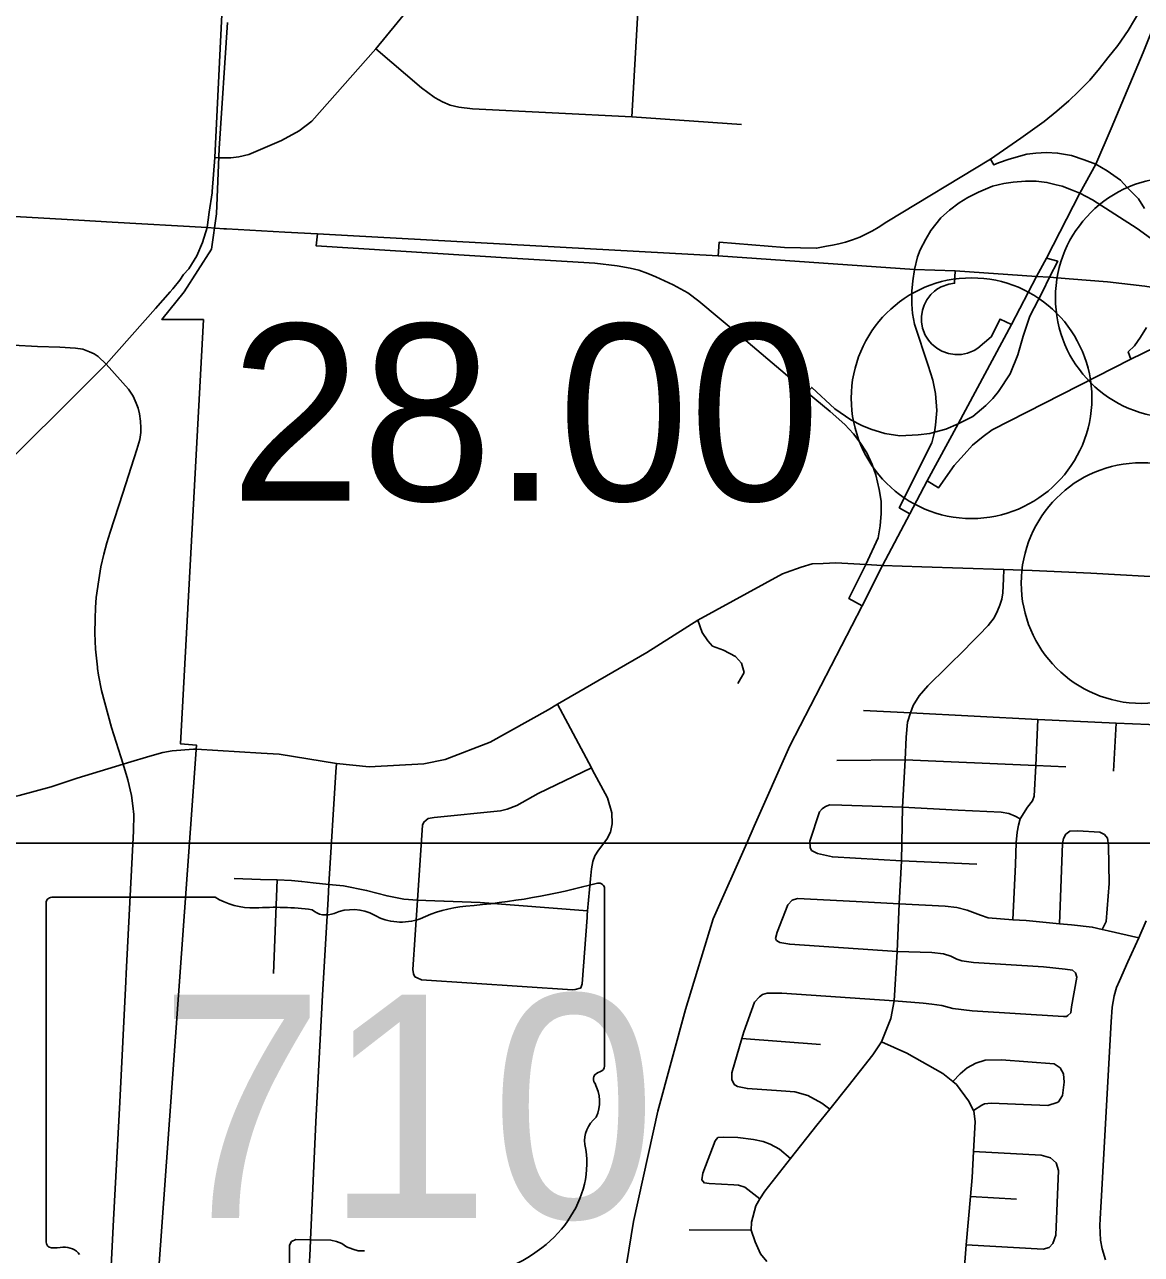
# Model space of a CAD drawing. Extents: x 1729596 to 1934326, y 644115 to 911751.
# Drawn here: x 1828580 to 1835545, y 762933 to 770599 of the extents above; entities that cross this region are included whole.
import ezdxf

# ---------------------------------------------------------------- set-up
doc = ezdxf.new("R2010")
doc.units = 0
for name, color, linetype in [('Default', 7, 'Continuous'), ('GM_X_City_Street', 7, 'Continuous'), ('GM_X_Corporation', 7, 'Continuous'), ('GM_X_Interchange_Ramps', 7, 'Continuous'), ('GM_X_Interstate_Route', 7, 'Continuous'), ('GM_X_State_Route', 7, 'Continuous'), ('GM_X_State_Shield', 7, 'Continuous'), ('SC_Scratch1', 7, 'Continuous')]:
    doc.layers.add(name, color=color, linetype=linetype)

msp = doc.modelspace()

# ---------------------------------------------------------------- linework, layer by layer
at = {"layer": 'Default'}
for centre in [(1835758.5, 768896.7), (1834485.3, 768270), (1835545.4, 767117.4)]:
    msp.add_circle(centre, 750, dxfattribs=at)
at = {"layer": 'GM_X_City_Street'}
for points in [[(1829766.1, 769769.9), (1829809.5, 770662.8), (1829834.7, 771135.4), (1829844.2, 771286.4), (1829856.3, 771402.8), (1829866.5, 771468.2), (1829891.9, 771633.7), (1829906.7, 771782.1), (1829928.9, 772122.3), (1829954.5, 772552.3), (1829972.3, 772743.8)], [(1829810.6, 769767.8), (1829824.2, 769768.2), (1829866.8, 769769.1), (1829916.3, 769774.3), (1829977.9, 769789), (1830182.8, 769876.7), (1830292.1, 769935.8), (1830371.1, 769997.4), (1830771, 770447), (1832110.3, 772083.2), (1832141.1, 772119.2)], [(1832367.5, 770022.9), (1832402.9, 770641), (1832406.8, 770702)], [(1830771, 770447), (1831054.8, 770205.2), (1831133.4, 770147.4)], [(1831133.4, 770147.4), (1831140.7, 770142), (1831187.3, 770118), (1831234.1, 770096.6), (1831288.3, 770084), (1831373.9, 770074.3), (1832367.5, 770022.9), (1833050.2, 769976.2)], [(1829749.3, 769551.1), (1829750.5, 769559), (1829766.1, 769769.9), (1829798.2, 769767.4), (1829810.6, 769767.8)], [(1829488.8, 768933.9), (1829504.8, 768952.1), (1829549.1, 769004.8), (1829571.8, 769040.1), (1829604.6, 769075.6), (1829655.1, 769157.5), (1829689.7, 769241), (1829718.1, 769334), (1829730.7, 769430.1), (1829749.3, 769551.1)], [(1828309.2, 767706.2), (1829088.5, 768482.8), (1829397.2, 768829), (1829488.8, 768933.9)], [(1824777.6, 768804), (1824790.3, 768805.5), (1824835.6, 768805.5), (1825053.8, 768797), (1825384.9, 768782.5), (1825994, 768743.3), (1826858.2, 768694.9), (1827694.7, 768647.2), (1828355.3, 768609.6), (1828660.2, 768592.7), (1828800.8, 768587.3), (1828898.4, 768582), (1828943.7, 768575), (1828984.8, 768559), (1829013.9, 768546.2), (1829038.4, 768529.5), (1829088.5, 768482.8)], [(1829036, 766585.1), (1829035.1, 766592.2), (1829022.9, 766705.9), (1829017.6, 766806.2), (1829019.4, 766895.4), (1829022.3, 766965.4), (1829027, 767028.4), (1829042.7, 767138.6), (1829056.7, 767218.5), (1829074.2, 767298.4), (1829094, 767368.9), (1829113.2, 767435.4), (1829192.6, 767677.4), (1829281.2, 767949.7), (1829298.7, 768013.3), (1829305.1, 768056.4), (1829305.1, 768084.4), (1829303.4, 768127.6), (1829296.9, 768173.1), (1829287.6, 768208), (1829277.1, 768238.9), (1829256.7, 768282.1), (1829228.7, 768327), (1829088.5, 768482.8)], [(1834475.4, 766736.4), (1834530.1, 766792), (1834589, 766853.2), (1834625.8, 766901.4), (1834648.1, 766943.8), (1834662.4, 766979.8), (1834674, 767016.9), (1834680.5, 767056.1), (1834684, 767144), (1834686.4, 767202.5)], [(1833028.7, 766492), (1833066.5, 766559.9), (1833051.4, 766618.3), (1833013.7, 766659.8), (1832938.3, 766699.4), (1832870.4, 766723.9), (1832840.2, 766757.8), (1832806.3, 766808.8), (1832778, 766886.1)], [(1833209, 762888.8), (1833169.4, 762936.4), (1833136.9, 763010.4), (1833110.3, 763084.4), (1833114.1, 763132.6), (1833139.7, 763234.9), (1833166.1, 763278.8), (1833195.4, 763327.4), (1833356.3, 763530.4), (1833520.6, 763737.9), (1833601.4, 763838.4), (1833716.2, 763981.3), (1833869.8, 764176.5), (1833924.8, 764258.1), (1833981.1, 764403.6), (1834003.4, 764513.8), (1834021.8, 764820.8), (1834033.5, 765117.4), (1834047.9, 765386), (1834053.7, 765719.9), (1834066, 765905.6), (1834071.7, 766016.3), (1834078.2, 766155.9), (1834086.8, 766249.5), (1834104.1, 766307.8), (1834122.1, 766354.5), (1834158.1, 766413.5), (1834213.5, 766477.6), (1834448.8, 766709.3), (1834475.4, 766736.4)], [(1829195.5, 765989.2), (1829121.6, 766216.4), (1829059.6, 766448.1), (1829040.9, 766543.8), (1829036, 766585.1)], [(1832120.4, 765955.7), (1832114.5, 765966.6), (1831904, 766361.7)], [(1833812, 766322.2), (1834104.1, 766307.8)], [(1834104.1, 766307.8), (1834897.7, 766266.7), (1835386.3, 766243.7), (1835693.1, 766231)], [(1834743.3, 765018.9), (1834759.4, 765363.5), (1834763, 765500.9), (1834770.4, 765563.8), (1834777.6, 765609.1), (1834789.1, 765648.7), (1834835.1, 765719.9), (1834864.6, 765760.2), (1834876.2, 765788.3), (1834886.9, 765979.7), (1834897.7, 766266.7)], [(1835371.2, 765945.1), (1835386.3, 766243.7)], [(1829221.8, 765997), (1829360.5, 766038.2), (1829443.3, 766061), (1829499.9, 766070.9), (1829633.6, 766081.3)], [(1829633.6, 766081.3), (1829650.8, 766082.7), (1830054.8, 766057.1)], [(1830054.8, 766057.1), (1830167.8, 766049.9), (1830524.8, 765992.2)], [(1828153.8, 765705.5), (1828274.5, 765732.1), (1828547.3, 765793.5), (1828746.5, 765848.1), (1828907.4, 765901.3), (1829195.5, 765989.2), (1829221.8, 765997)], [(1829211.6, 764633.1), (1829214.1, 764683.6), (1829259.6, 765571.7), (1829262, 765673.8), (1829255.3, 765728), (1829246.2, 765793.3), (1829223.5, 765891.3), (1829195.5, 765989.2)], [(1831085, 765639.5), (1831097.1, 765649.5), (1831135.2, 765655.3), (1831548.3, 765697.9), (1831590.4, 765707.8), (1831650.7, 765731.6), (1831783.2, 765805.3), (1832114.5, 765966.6)], [(1832088.8, 765046.8), (1832088.9, 765047.9), (1832091.2, 765074.3), (1832108.3, 765273), (1832114.6, 765335.1), (1832122.7, 765381.1), (1832136.9, 765417.2), (1832159, 765453.2), (1832211.4, 765521.1), (1832233.5, 765565.1), (1832243.7, 765617.2), (1832241.9, 765685.4), (1832214.2, 765779.7), (1832120.4, 765955.7), (1832120.4, 765955.7)], [(1833644.9, 766011.4), (1834071.7, 766016.3)], [(1834071.7, 766016.3), (1834886.9, 765979.7)], [(1834886.9, 765979.7), (1835074, 765971)], [(1833487.3, 765449.4), (1833479.1, 765469.4), (1833476.9, 765509.5), (1833536.2, 765692.2), (1833554.1, 765710.3), (1833574.2, 765724.5)], [(1833574.2, 765724.5), (1833602.2, 765734.6), (1833676.6, 765733), (1834053.7, 765719.9)], [(1834053.7, 765719.9), (1834402, 765701.9), (1834669.7, 765689), (1834718.6, 765681), (1834756.7, 765664.5), (1834789.1, 765648.7)], [(1831013.9, 764663.6), (1831006, 764681.7), (1831002, 764707.8), (1831030.4, 765141.6), (1831060.9, 765607.5), (1831070.9, 765627.5), (1831085, 765639.5)], [(1835073.3, 765553), (1835097.8, 765570.3), (1835146, 765573.1), (1835284.8, 765565.2), (1835314.3, 765549.4), (1835333.8, 765526.4)], [(1835034.5, 764993.4), (1835052.4, 765494.7), (1835058.9, 765525.6), (1835073.3, 765553)], [(1835299.7, 764958.4), (1835323.8, 765007.5), (1835331.4, 765085.7), (1835342.6, 765244.1), (1835340.3, 765481.7), (1835333.8, 765526.4)], [(1833487.3, 765449.4), (1833525.5, 765431.6), (1833618.1, 765410), (1834047.9, 765386)], [(1834047.9, 765386), (1834518.3, 765364.3)], [(1829887.1, 765275), (1830051.4, 765270.4), (1830155.9, 765266.8), (1830243.9, 765263.7), (1830306.8, 765257), (1830308.9, 765256.8)], [(1830131.8, 764682.9), (1830155.9, 765266.8)], [(1830308.9, 765256.8), (1830380.2, 765249.2), (1830478.5, 765239.4), (1830568.6, 765230.5), (1830712.8, 765201.9), (1830841, 765167.3), (1830945.2, 765146.9), (1831030.4, 765141.6), (1831081.5, 765138.4), (1831195.6, 765134)], [(1831195.6, 765134), (1831196.2, 765133.9), (1831420.3, 765125.2), (1832091.2, 765074.3)], [(1833269.3, 764889.1), (1833263.2, 764901.1), (1833273, 764941.3), (1833340.4, 765112), (1833366.4, 765140.1)], [(1833366.4, 765140.1), (1833400.5, 765150.3), (1833766.2, 765132.1), (1834033.5, 765117.4)], [(1834033.5, 765117.4), (1834320.8, 765102.8), (1834393.2, 765095.1), (1834457.6, 765077.4), (1834540.1, 765047.7), (1834588.4, 765029.9), (1834743.3, 765018.9), (1834825.6, 765013), (1835034.5, 764993.4), (1835109, 764986.4), (1835237.6, 764973), (1835299.7, 764958.4), (1835338.2, 764949.4), (1835529, 764906.3)], [(1832044.2, 764591.7), (1832048.2, 764593.7), (1832056.3, 764619.8), (1832087.6, 765032.5), (1832088.8, 765046.8)], [(1835320.7, 762898.5), (1835299, 762967.1), (1835289, 763020.5), (1835287, 763066.7), (1835286, 763112.1), (1835287.7, 763153.7), (1835292.9, 763261.4), (1835355.4, 764382), (1835362.3, 764474), (1835374.5, 764544.3), (1835390.1, 764595.6), (1835407.5, 764638.1), (1835460.4, 764757), (1835529, 764906.3), (1835573.3, 765011.4)], [(1833269.3, 764889.1), (1833289.5, 764877.2), (1833351.8, 764865.5), (1834021.8, 764820.8)], [(1834021.8, 764820.8), (1834238, 764813.7), (1834310.4, 764806.1), (1834356.7, 764792.3), (1834392.9, 764772.4), (1834425.1, 764762.5), (1834497.5, 764752.9), (1834933.6, 764724.9), (1835068.2, 764711.6), (1835114.5, 764703.8)], [(1831013.9, 764663.6), (1831027.9, 764655.6), (1831056, 764643.5), (1831996, 764581.9), (1832014.1, 764583.8), (1832044.2, 764591.7)], [(1835085.9, 764421), (1835103.9, 764439.2), (1835107.7, 764475.3), (1835140.9, 764659.8), (1835132.7, 764687.8), (1835114.5, 764703.8)], [(1829249.6, 760899.1), (1829251.2, 760994), (1829251.2, 761057.3), (1829248.4, 761082.2), (1829245.2, 761110.2), (1829237.6, 761149.5), (1829217.1, 761207.2), (1829200.7, 761244), (1829163.9, 761308.2), (1829137.4, 761352.6), (1829103.8, 761415.9), (1829084.5, 761463.6), (1829067.7, 761510.1), (1829060.5, 761538.5), (1829054.5, 761595.4), (1829054.1, 761653.1), (1829067.3, 761795.3), (1829083.3, 762117.5), (1829134.8, 763148.8), (1829173.3, 763882.4), (1829211.6, 764633.1)], [(1833005, 763991.9), (1832990.8, 764021.9), (1832990.5, 764064), (1833053.4, 764279.4), (1833065.5, 764320.9), (1833132.8, 764505.6), (1833162.1, 764538.9), (1833180.7, 764551.9)], [(1833180.7, 764551.9), (1833210.8, 764560.1), (1833303.3, 764560.6), (1834003.4, 764513.8)], [(1834003.4, 764513.8), (1834183.5, 764498.8), (1834237.8, 764493), (1834300.1, 764483.3), (1834368.5, 764465.6), (1834489.1, 764450.2), (1835057.8, 764414.9), (1835077.9, 764415), (1835085.9, 764421)], [(1833053.4, 764279.4), (1833544, 764241.1)], [(1834324.1, 762629.6), (1834364, 762683.7), (1834397.9, 762734), (1834420.9, 762778.7), (1834423.8, 762784.2), (1834443.3, 762884.5), (1834452.5, 762991.6), (1834478.6, 763294.2), (1834488.7, 763411.9), (1834497.2, 763574.5), (1834506.9, 763758.7), (1834500.5, 763826.9), (1834498.5, 763830.6), (1834466, 763890.8), (1834391.1, 763992.7), (1834368.6, 764010.7), (1834306.4, 764060.4), (1834082.7, 764187.6), (1833924.8, 764258.1)], [(1834368.6, 764010.7), (1834414.9, 764059), (1834458.9, 764095.3), (1834511, 764125.6), (1834571.1, 764143.9), (1834671.6, 764146.4), (1835001.2, 764120), (1835037.4, 764096.1)], [(1835018.5, 763879.5), (1835026.5, 763883.6), (1835052.4, 763923.8), (1835062, 764006), (1835057.7, 764058.1), (1835037.4, 764096.1)], [(1833005, 763991.9), (1833025.1, 763980), (1833087.5, 763966.2), (1833298.5, 763951.2), (1833382.9, 763945.7), (1833463.4, 763924), (1833552, 763876.3), (1833601.4, 763838.4)], [(1834498.5, 763830.6), (1834548.5, 763863.2), (1834566.6, 763871.3), (1834606.7, 763875.5), (1834960.4, 763861.2), (1835018.5, 763879.5)], [(1832819.5, 763377.6), (1832803.3, 763397.6), (1832809.1, 763439.7), (1832886.4, 763640.5), (1832902.3, 763660.6)], [(1832902.3, 763660.6), (1832940.7, 763663), (1833026.9, 763661.3), (1833125.4, 763649.3), (1833185.7, 763636), (1833230, 763620.2), (1833288.4, 763588.4), (1833356.3, 763530.4)], [(1834452.5, 762991.6), (1834931.1, 762965.1), (1834969.2, 762975.3), (1834993.1, 762999.5), (1835011, 763051.7), (1835026.8, 763456.6), (1835012.5, 763502.7), (1834978.2, 763534.6), (1834919.9, 763550.3), (1834497.2, 763574.5)], [(1832819.5, 763377.6), (1832819.5, 763379.6), (1832849.6, 763373.8), (1833002.3, 763366.5), (1833032.5, 763364.6), (1833070.7, 763350.8), (1833166.1, 763278.8)], [(1834478.6, 763294.2), (1834766.6, 763277)], [(1832724.6, 763086.5), (1833110.3, 763084.4)], [(1830177, 761740.9), (1830177.4, 761744.9), (1830187.4, 761856.6), (1830179.5, 761876.7), (1830171.5, 761886.7), (1830149.5, 761894.8), (1830065.3, 761899.1), (1830090.8, 762386.1), (1830096.9, 762410.1), (1830110.9, 762418.1), (1830133, 762426), (1830211.2, 762425.7), (1830231.3, 762431.7), (1830251.4, 762451.7), (1830274.3, 762732.2), (1830262.3, 762754.3), (1830254.3, 762766.3), (1830232.3, 762780.4), (1830233, 762990.9), (1830245.1, 763012.9), (1830271.2, 763024.8), (1830363.4, 763022.7)], [(1830363.4, 763022.7), (1830489.7, 763022), (1830525.7, 763013.9), (1830557.8, 762999.7), (1830587.8, 762979.6), (1830627.8, 762965.4), (1830659.9, 762955.3), (1830700, 762955.1)]]:
    msp.add_lwpolyline(points, dxfattribs=at)
at = {"layer": 'GM_X_Corporation'}
msp.add_lwpolyline([(1827823.3, 761026.3), (1829279.2, 760912.3), (1829652.1, 766107.9), (1829552.4, 766115.7), (1829695.7, 768760.1), (1829437, 768760.3), (1829576.3, 768932.5), (1829745.3, 769198.6), (1829776, 769419.7), (1829792.7, 769826.8), (1829846.6, 770612.3)], dxfattribs=at)
at = {"layer": 'GM_X_Interchange_Ramps'}
for points in [[(1835540.8, 770695.1), (1835462, 770562.8), (1835397.4, 770468.2), (1835335.9, 770391), (1835284, 770324.9), (1835222.5, 770252.4), (1835151.6, 770181.5), (1835091.8, 770123.2), (1835016.1, 770060.2), (1834937.4, 769994.1), (1834792.4, 769891.6), (1834603.4, 769759.3), (1833957.9, 769370.3), (1833903.8, 769334.1), (1833867.4, 769313), (1833818.2, 769288.1), (1833788, 769274.8), (1833743.8, 769257.7), (1833699, 769243.2), (1833658, 769232.4), (1833618.8, 769224.1), (1833581.1, 769217.9), (1833519.1, 769205), (1833318.4, 769208.6), (1832911.5, 769241.6), (1832904.3, 769157.9)], [(1835563.6, 769453.3), (1835525.5, 769513.7), (1835456.2, 769583), (1835413.7, 769630), (1835331, 769688.1), (1835259.4, 769728.4), (1835187.8, 769755.2), (1835109.6, 769782.1), (1835022.3, 769797.7), (1834953, 769802.2), (1834885.9, 769797.7), (1834830, 769791), (1834720, 769759.3), (1834653.8, 769737.3), (1834623.9, 769724.6), (1834603.4, 769759.3)], [(1835600.5, 769268.4), (1835517.6, 769327), (1835239.3, 769507), (1835160.6, 769547.6), (1835108.8, 769569.2), (1835051.3, 769592.2), (1835012.4, 769600.9), (1834954.8, 769615.3), (1834887.2, 769622.4), (1834821, 769622.4), (1834744.7, 769616.7), (1834687.1, 769608), (1834615.2, 769590.8), (1834528.8, 769554.8), (1834462.6, 769521.7), (1834407.9, 769488.6), (1834347.5, 769441.1), (1834294.3, 769393.6), (1834232.4, 769315.9), (1834199.3, 769261.2), (1834164.7, 769195), (1834147.4, 769150.4), (1834128.7, 769072.7), (1834120.1, 769000.7), (1834112.9, 768937.4), (1834112.9, 768855.4), (1834116.6, 768796.9), (1834130.2, 768731.6), (1834215, 768474.8), (1834244, 768383.1), (1834259.7, 768298.2), (1834268.6, 768193.1), (1834259.7, 768101.4), (1834253.5, 768057.6), (1834237.3, 767991.8), (1834034.7, 767587.3), (1834101, 767550)], [(1830406.1, 769293.9), (1830399.4, 769219.4), (1831619.6, 769143.3), (1832136.3, 769111.8), (1832274.9, 769096.1), (1832356.9, 769080.3), (1832410.4, 769067.7), (1832467.2, 769047.4), (1832516.9, 769025.6), (1832624.7, 768976.3), (1832716.1, 768925.9), (1832785.4, 768875.5), (1833050, 768651.8), (1833461.2, 768305.2), (1833603, 768187.1), (1833694.4, 768105.2), (1833749.5, 768048.4), (1833788.9, 767994.9), (1833831.4, 767928.7), (1833866.1, 767856.2), (1833888.2, 767793.2), (1833910.2, 767700.3), (1833921.2, 767627.8), (1833921.2, 767550.6), (1833914.9, 767473.4), (1833902.9, 767399.3), (1833825.5, 767233.5), (1833719.9, 767021.3), (1833804, 766976.1)], [(1833461.2, 768305.2), (1833488.8, 768337.2), (1833632.7, 768203.7), (1833732, 768135.5), (1833800.2, 768099.9), (1833858.1, 768076.2), (1833945.6, 768049.5), (1834039, 768036.1), (1834153.2, 768040.6), (1834224.3, 768049.5), (1834253.5, 768057.6), (1834325.2, 768077.7), (1834401.5, 768110.7), (1834492.8, 768156.2), (1834574.3, 768224.4), (1834618.8, 768267.5), (1834653.7, 768312.6), (1834726.1, 768421.1), (1834774.9, 768540.5), (1834807.4, 768656.2), (1834849.7, 768780.9), (1834928.5, 768933.4), (1834971.4, 769023.6), (1835022.5, 769124), (1834952.2, 769143.8)], [(1834735.2, 768729.1), (1834663, 768762.6), (1834607.8, 768652.1), (1834524.9, 768581.5), (1834501.4, 768567.1), (1834460.6, 768550.3), (1834421.7, 768542.3), (1834380.4, 768541.4), (1834340.9, 768547.8), (1834299.9, 768562.7), (1834268, 768581.2), (1834234.9, 768609.6), (1834216.5, 768631.3), (1834197, 768662.7), (1834180.2, 768706), (1834173.2, 768745.7), (1834172.8, 768778.8), (1834178.7, 768817.9), (1834189.1, 768849.8), (1834206, 768882.8), (1834230.7, 768915.6), (1834253.4, 768937.2), (1834272.3, 768951.3), (1834295.4, 768964.7), (1834344.3, 768981), (1834379.5, 768986.1), (1834383.5, 769064.3)], [(1834208.9, 767753.9), (1834279.1, 767710.9), (1834376.4, 767850.2), (1834439.5, 767918.6), (1834492.1, 767976.4), (1834557.8, 768031.6), (1834613.1, 768073.7), (1835478.6, 768514), (1835934.8, 768735.4), (1836010.9, 768755.5), (1836057.8, 768768.9), (1836100.3, 768773.4), (1836154.4, 768780.9), (1836233, 768775.7), (1836315.2, 768770.4), (1836531.7, 768730.8), (1836545.7, 768801)], [(1835478.6, 768514), (1835462.9, 768558.7), (1835500.9, 768596.7), (1835538.9, 768650.4), (1835577, 768710.8)]]:
    msp.add_lwpolyline(points, dxfattribs=at)
at = {"layer": 'GM_X_Interstate_Route'}
for points in [[(1834891, 769029.2), (1834952.2, 769143.8), (1835160.6, 769547.6), (1835259.4, 769728.4), (1835356.4, 769951.5), (1835555.6, 770424), (1835691.3, 770763.3)], [(1828225.5, 769420.2), (1828918.4, 769379.7)], [(1828918.4, 769379.7), (1829125.7, 769367.6), (1829718.1, 769334), (1829823.8, 769326)], [(1829823.8, 769326), (1829840, 769324.8), (1830203.9, 769305), (1830406.1, 769293.9)], [(1830406.1, 769293.9), (1830593.3, 769283.7), (1832904.3, 769157.9)], [(1832904.3, 769157.9), (1834128.7, 769072.7), (1834383.5, 769064.3), (1834891, 769029.2)], [(1833930.7, 767227.7), (1834101, 767550), (1834208.9, 767753.9), (1834401.5, 768110.7), (1834735.2, 768729.1), (1834891, 769029.2)], [(1834891, 769029.2), (1834971.4, 769023.6), (1835093.9, 769015), (1835333.2, 768994.8), (1835565.8, 768968), (1835657.5, 768954.6), (1835921.4, 768918.8), (1836198.1, 768871.8), (1836264.9, 768858.3)], [(1833804, 766976.1), (1833930.7, 767227.7)], [(1832207.4, 761732.6), (1832212.2, 761807.1), (1832261.6, 762422.2), (1832376.4, 763137.5), (1832529, 763826.3), (1832701.5, 764458.9), (1832873.4, 765023.4), (1833083.4, 765497), (1833129.6, 765601.3), (1833351.3, 766103.2), (1833804, 766976.1)]]:
    msp.add_lwpolyline(points, dxfattribs=at)
at = {"layer": 'GM_X_State_Route'}
for points in [[(1834863.6, 767195), (1835230.1, 767179.5), (1835746.9, 767150.2), (1835961.3, 767138.1), (1836027.3, 767139), (1836095, 767144.2), (1836153.2, 767153.7), (1836295.5, 767188.4), (1837108.3, 767465.8), (1837126.1, 767471.9), (1837700.5, 767671), (1837807.8, 767714.4), (1837959, 767757.3), (1838041.8, 767768.7), (1838253, 767765.8), (1838464.1, 767757.3), (1838601.1, 767751.5), (1838657.8, 767760.2)], [(1830521.5, 765939.9), (1830524.8, 765992.2), (1830728.8, 765972.2), (1831069.6, 765989.9), (1831202.1, 766017.1), (1831483.4, 766125.6), (1831845.5, 766327.7), (1831904, 766361.7), (1832461, 766684.7), (1832778, 766886.1), (1833305.9, 767174.6), (1833329.1, 767182.8)], [(1833329.1, 767182.8), (1833422.8, 767216.1), (1833491, 767237.1), (1833560.6, 767240.5), (1833638.8, 767243.9), (1833825.5, 767233.5), (1833930.7, 767227.7)], [(1833930.7, 767227.7), (1834176.2, 767219.5)], [(1834176.2, 767219.5), (1834686.4, 767202.5), (1834863.6, 767195)], [(1830603.7, 760819), (1830622.4, 761532.6), (1830629.9, 761622.7), (1830657.1, 761949.6), (1830645.9, 762072), (1830624.4, 762166.4), (1830573.1, 762285.1), (1830387.2, 762675.3), (1830363.6, 762755.7), (1830354.2, 762846), (1830360.9, 762966.3), (1830363.4, 763022.7), (1830396, 763758.3), (1830437.2, 764548.2), (1830473, 765149.6), (1830478.5, 765239.4), (1830521.5, 765939.9), (1830521.5, 765939.9)]]:
    msp.add_lwpolyline(points, dxfattribs=at)
at = {"layer": 'GM_X_State_Shield'}
for p, q in [((1832195.9, 764106.5), (1832195.9, 765212)), ((1828715.5, 765123.3), (1828715.5, 763010)), ((1829769, 765159.6), (1828749.7, 765159.6)), ((1832195.5, 764106.8), (1832195.9, 764106.5))]:
    msp.add_line(p, q, dxfattribs=at)
for centre, major_axis, start_param, end_param in [((1830956.1, 768040.7), (3690.9, 0), 4.814394, 5.042369), ((1832157.3, 765216.6), (38.7, 0), 6.141152, 7.989035), ((1828755.4, 765127.8), (40.3, 0), 1.712693, 3.28349), ((1830011.7, 765405), (391.1, 0), 4.042523, 4.731795), ((1831426.9, 764514.2), (742.6, 0), 1.699011, 2.107814), ((1830141.4, 763973.2), (1404, 0), 1.404758, 1.657858), ((1830460.1, 765138.7), (112.8, 0), 3.836095, 5.185415), ((1830625.8, 764894.5), (234.6, 0), 0.950623, 2.079405), ((1830928.5, 765229.5), (282.2, 0), 4.081561, 5.145723), ((1832154.5, 764102.3), (41.5, 0), 5.05454, 6.418171), ((1832186.9, 764025.4), (60, 0), 1.883978, 3.671073), ((1831805.5, 763885.6), (359.9, 0), 5.934695, 6.695948), ((1832334.7, 763643.9), (261.9, 0), 2.387724, 3.262537), ((1831162.9, 763503.3), (923.2, 0), 5.101752, 6.440018), ((1828755.7, 763005.4), (40.7, 0), 3.00124, 4.508301), ((1828761.9, 763221.6), (310.4, 0), 4.665946, 4.897461), ((1828825.4, 762888.1), (111.9, 0), 0.519207, 1.627899)]:
    msp.add_ellipse(centre, major_axis=major_axis, ratio=0.8, start_param=start_param, end_param=end_param, dxfattribs=at)
at = {"layer": 'SC_Scratch1'}
msp.add_lwpolyline([(1729596.4, 899996.5), (1925846.4, 899996.5), (1925846.4, 765496.5), (1729596.4, 765496.5)], close=True, dxfattribs=at)

# ---------------------------------------------------------------- texts
at = {"layer": 'Default'}
msp.add_text('28.00', height=1100, dxfattribs=at).set_placement((1829862.1, 767631.7))
at = {"layer": 'GM_X_State_Shield'}
msp.add_text('710', height=1392.19, dxfattribs=at).set_placement((1829415.6, 763159))

doc.saveas('drawing.dxf')
